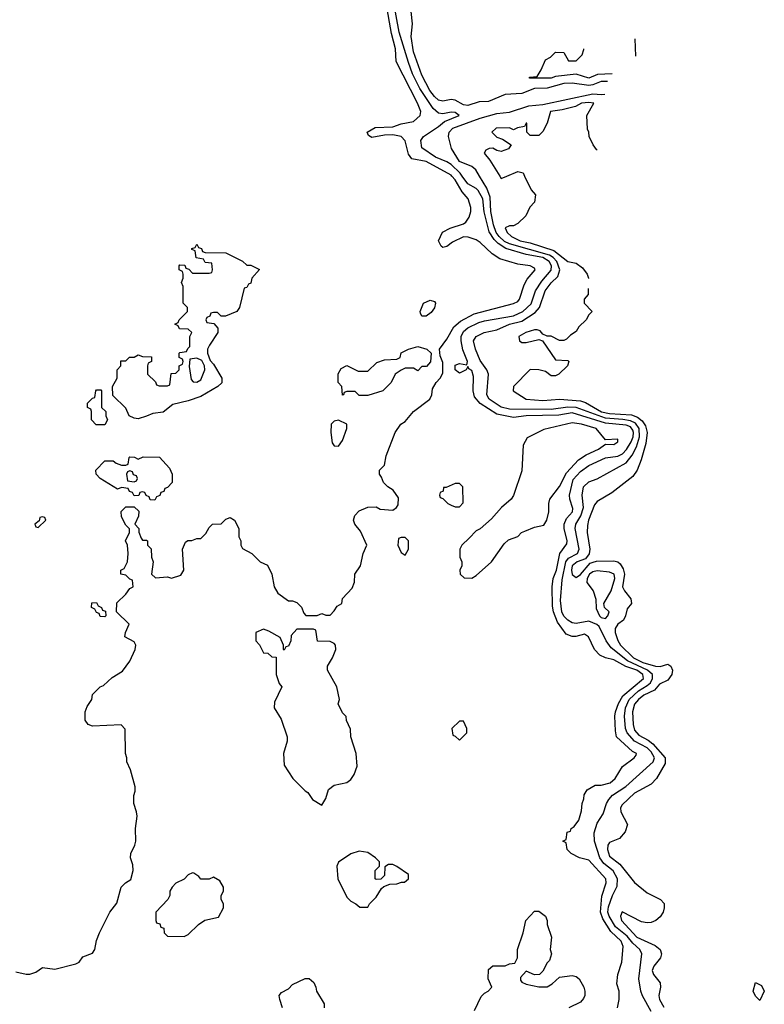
# Model space of a CAD drawing. Header units: inches. Extents: x 1793389 to 1900389, y 320802 to 470796.
# Tile 599 of 656: x 1893781 to 1897352, y 406027 to 410750. Entities that reach past the tile are written whole.
import ezdxf

# ---------------------------------------------------------------- set-up
doc = ezdxf.new("R2010")
doc.units = ezdxf.units.IN
doc.header["$MEASUREMENT"] = 0
doc.layers.add('B8490', color=7, linetype='Continuous')
doc.layers.add('B8491', color=7, linetype='Continuous')

msp = doc.modelspace()

# ---------------------------------------------------------------- linework, layer by layer
at = {"layer": 'B8490', "color": 2}
for points, elevation in [([(1893763.6, 406183.6), (1893811.6, 406171.6), (1893830, 406171.3), (1893858, 406182), (1893890, 406204.7), (1893950, 406196), (1894050, 406222), (1894066, 406230), (1894084.7, 406255.3), (1894130, 406272), (1894142, 406290), (1894150, 406334), (1894164, 406370), (1894214, 406470), (1894246.8, 406513.2), (1894268.7, 406590), (1894288, 406610), (1894314, 406626), (1894325.2, 406670), (1894324, 406696), (1894313.2, 406730), (1894314, 406750), (1894334, 406790), (1894339, 406810), (1894337.2, 406870), (1894344, 406930), (1894342, 406950), (1894328.7, 406990), (1894328.9, 407028.9), (1894335.3, 407050), (1894335.3, 407070), (1894312.7, 407152.7), (1894295.3, 407190), (1894295.3, 407210), (1894288.9, 407231.1), (1894287.3, 407347.3), (1894267.3, 407367.3), (1894130, 407362), (1894110, 407368.7), (1894095.3, 407390), (1894095.3, 407430), (1894104.7, 407455.3), (1894128, 407490), (1894130, 407514), (1894168, 407550), (1894184, 407556), (1894224.7, 407595.3), (1894274.6, 407625.4), (1894310, 407674), (1894335.3, 407730), (1894338, 407750), (1894330, 407766), (1894286, 407790), (1894288, 407810), (1894306, 407850), (1894246, 407910), (1894247.3, 407952.7), (1894290, 407994), (1894310, 408022), (1894326, 408030), (1894322, 408062), (1894310, 408066), (1894290, 408086), (1894266, 408090), (1894266, 408110), (1894282, 408118), (1894298, 408150), (1894302, 408190), (1894298, 408230), (1894288.7, 408250), (1894308, 408290), (1894307.3, 408307.3), (1894290, 408326), (1894270, 408366), (1894268.4, 408391.6), (1894290, 408414), (1894330, 408414), (1894352.7, 408392.7), (1894351.6, 408368.4), (1894334, 408330), (1894352, 408310), (1894352.7, 408292.7), (1894363.6, 408263.6), (1894370, 408254), (1894390, 408254), (1894394, 408250), (1894394, 408230), (1894411.6, 408211.6), (1894412.7, 408172.7), (1894422, 408150), (1894414, 408090), (1894432.7, 408072.7), (1894490, 408078), (1894510, 408071.3), (1894554.6, 408085.4), (1894568.7, 408110), (1894562, 408210), (1894576.4, 408243.6), (1894588.4, 408251.6), (1894607.3, 408252.7), (1894630, 408262), (1894650, 408262), (1894674.6, 408285.4), (1894690, 408314), (1894706, 408330), (1894747.3, 408332.7), (1894770, 408354), (1894790, 408362), (1894812, 408350), (1894832, 408310), (1894832, 408270), (1894842, 408250), (1894842, 408230), (1894850, 408214), (1894894, 408190), (1894934, 408150), (1894970, 408134), (1894991.1, 408091.1), (1895001, 408030), (1895019.8, 407999.8), (1895070, 407962), (1895090, 407962), (1895110, 407954), (1895132.7, 407932.7), (1895143.6, 407903.6), (1895152.7, 407892.7), (1895207.3, 407892.7), (1895230, 407902), (1895250, 407894), (1895270, 407894), (1895290, 407914), (1895303.1, 407936.9), (1895326, 407950), (1895330, 407974), (1895376.4, 408023.6), (1895387.3, 408052.7), (1895388.7, 408090), (1895415.3, 408130), (1895428.7, 408190), (1895446, 408230), (1895416.4, 408296.4), (1895388, 408330), (1895382, 408350), (1895388.4, 408371.6), (1895410, 408394), (1895450, 408412), (1895490, 408414), (1895510, 408402), (1895570, 408398), (1895588, 408410), (1895596.5, 408423.5), (1895597.2, 408457.2), (1895572.9, 408492.9), (1895546, 408510), (1895526, 408530), (1895516.4, 408556.4), (1895506, 408570), (1895506, 408590), (1895530, 408614), (1895538, 408658), (1895582, 408770), (1895609.3, 408810.7), (1895630, 408822), (1895670, 408871.3), (1895748, 408930), (1895758, 408950), (1895760.4, 408979.6), (1895778, 409010), (1895798, 409030), (1895810, 409054), (1895810, 409106), (1895797.2, 409137.2), (1895794, 409170), (1895830, 409218), (1895862.8, 409277.2), (1895895.6, 409304.4), (1895961.3, 409338.7), (1896150, 409388.2), (1896170, 409398.8), (1896178, 409410), (1896201.2, 409478.8), (1896214.8, 409505.2), (1896253.2, 409550), (1896250, 409558), (1896230, 409568.7), (1896170, 409577.2), (1896083.6, 409603.6), (1896047.2, 409627.2), (1895990, 409681.2), (1895970, 409694), (1895932.7, 409707.3), (1895910, 409708), (1895856.9, 409683.1), (1895830, 409662), (1895810, 409658), (1895803.1, 409663.1), (1895789, 409690), (1895808.9, 409731.1), (1895846, 409750), (1895908.9, 409771.1), (1895920.4, 409779.6), (1895936.5, 409803.5), (1895944, 409830), (1895944, 409850), (1895932.7, 409890), (1895903.7, 409923.7), (1895870, 409982.7), (1895853.5, 410000)], 218), ([(1896648.7, 406010), (1896655.3, 406050), (1896655.3, 406090), (1896645.2, 406125.2), (1896649.3, 406170), (1896669.3, 406230), (1896675.3, 406304.7), (1896666.3, 406330), (1896616.2, 406376.2), (1896578.2, 406438.1), (1896566.9, 406470), (1896573.6, 406546.4), (1896593, 406610), (1896591.5, 406630), (1896510, 406719.3), (1896466, 406730), (1896426, 406750), (1896406, 406770), (1896402, 406802), (1896386, 406810), (1896402, 406818), (1896407.3, 406852.7), (1896422, 406858), (1896426, 406870), (1896440.4, 406879.6), (1896462, 406910), (1896475.3, 406955.3), (1896478, 406990), (1896487.3, 407012.7), (1896488.4, 407031.6), (1896503.1, 407056.9), (1896541.2, 407078.8), (1896570, 407078.8), (1896613.2, 407090), (1896637.2, 407110), (1896672.7, 407167.3), (1896728.7, 407210), (1896737.2, 407222.8), (1896739, 407230), (1896720.5, 407240.5), (1896644, 407310), (1896638.4, 407338.4), (1896635.8, 407410), (1896638.3, 407430), (1896653.1, 407470), (1896673.5, 407506.5), (1896772.6, 407590), (1896769.7, 407610), (1896740.5, 407630), (1896687.7, 407647.7), (1896630, 407680.4), (1896589.7, 407689.7), (1896562.7, 407702.7), (1896538.4, 407730), (1896509.6, 407789.6), (1896490, 407802.9), (1896448.9, 407791.1), (1896430, 407791), (1896402.5, 407802.5), (1896360.9, 407860.9), (1896341.1, 407910), (1896336.8, 407936.8), (1896334.5, 408030), (1896339.7, 408070), (1896354.8, 408110), (1896370.8, 408189.2), (1896404.4, 408235.6), (1896406.3, 408250), (1896392.2, 408310), (1896392.4, 408330), (1896403, 408357), (1896431.5, 408390), (1896434.2, 408405.8), (1896418.7, 408450), (1896417.4, 408470), (1896435.8, 408544.2), (1896470, 408583.1), (1896510, 408611.6), (1896590, 408648.9), (1896650, 408656.5), (1896672.6, 408667.4), (1896691.8, 408688.2), (1896714, 408726), (1896722.9, 408750), (1896725.5, 408770), (1896721.4, 408781.4), (1896710, 408796.8), (1896690, 408804.8), (1896590, 408815.2), (1896430, 408864), (1896367.2, 408852.8), (1896209.5, 408850.6), (1896150, 408842), (1896070, 408858), (1895989.8, 408909.8), (1895961.7, 408941.7), (1895955.6, 408970), (1895958, 409038), (1895950, 409068), (1895935.3, 409075.3), (1895930, 409086), (1895922, 409070), (1895890, 409055.1), (1895869.7, 409070), (1895870, 409093.4), (1895890, 409100.7), (1895926, 409094), (1895928.7, 409110), (1895905.9, 409165.9), (1895897.7, 409210), (1895898.5, 409230), (1895910, 409254.9), (1895930, 409272.4), (1895982.3, 409297.7), (1896010, 409306.2), (1896150, 409329.3), (1896194.3, 409350), (1896233.5, 409386.5), (1896254.2, 409450), (1896284.5, 409495.5), (1896330.6, 409549.4), (1896331.7, 409570), (1896320.4, 409590), (1896290, 409608.9), (1896210, 409623.4), (1896112.2, 409652.2), (1896075.8, 409675.8), (1896056.3, 409696.3), (1896032.9, 409732.9), (1896009, 409829), (1896002.8, 409890), (1895980.5, 409930), (1895970, 409940.5), (1895930, 409962.6), (1895902.7, 410000)], 214), ([(1896810, 405992.7), (1896767.7, 406067.7), (1896759.7, 406090), (1896749.7, 406150), (1896764.2, 406270), (1896755.1, 406290), (1896721.3, 406321.3), (1896694.4, 406354.4), (1896638.8, 406398.8), (1896608.2, 406450), (1896602.3, 406470), (1896605.5, 406494.5), (1896623.5, 406550), (1896646, 406594), (1896648.5, 406630), (1896627.4, 406667.4), (1896583, 406703), (1896562.8, 406730), (1896537.6, 406810), (1896535.8, 406850), (1896550, 406896), (1896579.3, 406940.7), (1896594.5, 406990), (1896607, 407010), (1896624.5, 407030), (1896687.9, 407072.1), (1896819.1, 407190), (1896825.1, 407210), (1896810, 407238.5), (1896790, 407256.8), (1896729.3, 407289.3), (1896693.6, 407330), (1896686.2, 407350), (1896681.6, 407410), (1896686.2, 407450), (1896703.5, 407490), (1896748.4, 407531.6), (1896790, 407555.9), (1896805.6, 407570), (1896816.1, 407590), (1896816.4, 407610), (1896792.6, 407630), (1896695.5, 407675.5), (1896617.5, 407737.5), (1896593, 407770), (1896560.2, 407840.2), (1896549.5, 407849.5), (1896510, 407864.5), (1896450, 407853.3), (1896430, 407856.9), (1896410, 407869.7), (1896390, 407888.3), (1896380.3, 407910), (1896375.3, 407964.7), (1896383.3, 408063.3), (1896400.3, 408150), (1896412.7, 408167.3), (1896455.8, 408190), (1896464.4, 408210), (1896444.4, 408310), (1896448.3, 408330), (1896472.8, 408370), (1896485.6, 408410), (1896478.9, 408470), (1896484.5, 408510), (1896510, 408533.4), (1896550, 408547.7), (1896690, 408623.8), (1896719.1, 408660.9), (1896738.9, 408701.1), (1896752.8, 408750), (1896751.3, 408790), (1896734, 408814), (1896710, 408825.5), (1896673, 408833), (1896590, 408838), (1896450.5, 408890.5), (1896410, 408891.3), (1896330, 408880.6), (1896130, 408881.2), (1896090, 408890.9), (1896032.8, 408930), (1896021.7, 408950), (1896029.7, 409050), (1896022, 409070), (1895990, 409115.1), (1895966.3, 409170), (1895958, 409210), (1895970, 409230.5), (1896008.7, 409250), (1896070, 409262.4), (1896130, 409289.1), (1896190, 409304.4), (1896253.8, 409346.2), (1896273.5, 409370), (1896301, 409450), (1896330, 409488.4), (1896362.4, 409517.6), (1896372.1, 409550), (1896357.3, 409590), (1896338.8, 409610), (1896321.2, 409621.2), (1896130, 409674.7), (1896105.7, 409685.7), (1896080.2, 409710), (1896066.2, 409730), (1896053.2, 409766.8), (1896040.7, 409830), (1896038, 409898), (1896021.7, 409941.7), (1895986.9, 410000)], 210), ([(1896083.1, 410000), (1896090, 409988.7), (1896117.2, 410000)], 206), ([(1896202.4, 410000), (1896234, 409934), (1896255.3, 409910), (1896250, 409874), (1896228.4, 409851.6), (1896208, 409810), (1896170, 409772), (1896150, 409762), (1896130, 409762), (1896110, 409752), (1896119, 409730), (1896139, 409710), (1896181.2, 409690), (1896230, 409680.5), (1896343.4, 409643.4), (1896410, 409589.6), (1896450, 409582.7), (1896480.2, 409560.2), (1896502, 409530), (1896508.7, 409510), (1896508.6, 409508.7)], 206), ([(1896507.8, 409460), (1896507.3, 409432.7), (1896488, 409410), (1896488, 409390), (1896526, 409350), (1896510, 409334), (1896498, 409310), (1896463.1, 409276.9), (1896450, 409254), (1896423.1, 409236.9), (1896403.1, 409216.9), (1896390, 409211.3), (1896370, 409211.3), (1896330, 409231.3), (1896310, 409232), (1896290, 409242), (1896277.3, 409257.3), (1896262, 409262), (1896250, 409262.8), (1896208, 409250), (1896175.3, 409230), (1896178, 409210), (1896190, 409202), (1896210, 409201.2), (1896270, 409215.3), (1896289, 409209), (1896350, 409118), (1896410, 409115.3), (1896414, 409110), (1896408, 409090), (1896366, 409050), (1896350, 409042), (1896330, 409042), (1896302, 409062), (1896271.1, 409071.1), (1896230, 409072), (1896148.7, 408990), (1896148, 408970), (1896210, 408929.6), (1896290, 408924.2), (1896370.3, 408929.7), (1896470, 408922), (1896493.9, 408913.9), (1896571.2, 408868.8), (1896610, 408861.5), (1896714.4, 408854.4), (1896743.5, 408843.5), (1896765.9, 408825.9), (1896782.2, 408802.2), (1896789.7, 408770.3), (1896783.3, 408716.7), (1896761.8, 408638.2), (1896743, 408590), (1896721.4, 408558.5), (1896620.1, 408479.9), (1896550, 408439.1), (1896537.7, 408422.3), (1896508.4, 408350), (1896504.4, 408324.4), (1896503, 408290), (1896515.4, 408210), (1896512.7, 408187.3), (1896495.2, 408164.8), (1896454.5, 408150), (1896430, 408130.3), (1896426.8, 408110), (1896430, 408089.2), (1896450, 408074), (1896470, 408089.7), (1896517.2, 408142.8), (1896531.3, 408148.7), (1896547.1, 408152.9), (1896630, 408154.3), (1896650, 408149.7), (1896660.6, 408140.6), (1896675.8, 408115.8), (1896682.2, 408090), (1896671.6, 408030), (1896681.6, 408010), (1896711.5, 407971.5), (1896715.1, 407950), (1896695.1, 407924.9), (1896686.3, 407890), (1896676.2, 407870), (1896649.7, 407850), (1896637.4, 407830), (1896637.4, 407810), (1896650, 407772.7), (1896663.1, 407750), (1896725.1, 407690), (1896770, 407666.4), (1896830, 407648.8), (1896852.3, 407647.7), (1896890, 407658.7), (1896903.7, 407650), (1896911.5, 407630), (1896908.2, 407610), (1896890, 407581.6), (1896850, 407562.4), (1896825.2, 407534.8), (1896773.6, 407510), (1896748.4, 407490), (1896730, 407467.7), (1896719.7, 407430), (1896722.7, 407370), (1896730, 407342), (1896750, 407318), (1896794.9, 407294.9), (1896817.3, 407277.3), (1896876.2, 407210), (1896877.1, 407182.9), (1896834.5, 407110), (1896810, 407084), (1896730, 407039.5), (1896670, 406984.9), (1896662, 406970), (1896664, 406950), (1896695.3, 406890), (1896684.8, 406855.2), (1896658, 406822), (1896610, 406802.8), (1896600.9, 406790), (1896599.6, 406770), (1896610, 406738), (1896659.6, 406699.6), (1896730, 406612.3), (1896790, 406562.7), (1896854, 406530), (1896871.7, 406511.7), (1896872.3, 406490), (1896867, 406470), (1896852.6, 406447.4), (1896831.1, 406428.9), (1896810, 406420.3), (1896790, 406418), (1896763.2, 406423.2), (1896670, 406470.8), (1896662.7, 406450), (1896667.8, 406430), (1896741.3, 406350), (1896829.2, 406310), (1896852.3, 406290), (1896859.5, 406270), (1896854.5, 406250), (1896821.6, 406210), (1896814, 406190), (1896820.9, 406170), (1896852.3, 406130), (1896854.5, 406110), (1896846.3, 406070), (1896849.7, 406050), (1896870, 406014.5)], 206), ([(1895961.5, 405998.5), (1895994.8, 406065.2), (1896010, 406081), (1896028, 406090), (1896046, 406110), (1896028, 406150), (1896030, 406194), (1896050, 406212), (1896110, 406212), (1896130, 406222), (1896155.3, 406224.7), (1896168, 406250), (1896168.7, 406290), (1896195.3, 406370), (1896208.7, 406430), (1896250, 406474), (1896270, 406474), (1896302, 406450), (1896311.3, 406430), (1896311.3, 406410), (1896330.8, 406350), (1896324.7, 406290), (1896331.1, 406268.9), (1896322, 406238), (1896310, 406226), (1896290, 406186), (1896274, 406170), (1896250, 406168), (1896210, 406186), (1896183.6, 406156.4), (1896183.6, 406143.6), (1896190, 406134), (1896210, 406124.7), (1896270, 406112), (1896310, 406112), (1896334.6, 406125.4), (1896370, 406158), (1896430, 406166), (1896450, 406161), (1896464.7, 406150), (1896486, 406110), (1896491, 406090), (1896491.3, 406070), (1896485.4, 406054.6), (1896470, 406038), (1896414, 406010)], 214), ([(1895042, 406010), (1895028, 406050), (1895026, 406070), (1895036.4, 406083.6), (1895070, 406102), (1895090, 406122), (1895150, 406152), (1895170, 406152), (1895191.6, 406131.6), (1895202, 406110), (1895204.7, 406090), (1895242, 406030), (1895242, 406010)], 214)]:
    msp.add_lwpolyline(points, dxfattribs=dict(at, elevation=elevation))
for points, elevation in [([(1894870, 409572), (1894890, 409572), (1894931.1, 409551.1), (1894894, 409510), (1894890, 409486), (1894878, 409482), (1894870, 409466), (1894858, 409462), (1894836, 409370), (1894822, 409350), (1894768.4, 409328.4), (1894748, 409328), (1894730, 409346), (1894710, 409346), (1894698, 409342), (1894692.7, 409327.3), (1894678, 409322), (1894674, 409310), (1894678, 409298), (1894712.7, 409292.7), (1894731, 409271), (1894731, 409250), (1894690.8, 409189.2), (1894682, 409170), (1894682, 409150), (1894694.8, 409114.8), (1894710, 409098), (1894751, 409030), (1894750, 409008.7), (1894731.3, 408990), (1894650, 408942), (1894590, 408922), (1894515.3, 408904.7), (1894470, 408868), (1894419.6, 408860.4), (1894390, 408848.7), (1894350, 408835.3), (1894330, 408838), (1894306, 408850), (1894290, 408886), (1894227.3, 408947.3), (1894226, 408990), (1894248, 409030), (1894248, 409070), (1894266, 409090), (1894266, 409114), (1894290, 409114), (1894308, 409132), (1894330, 409132), (1894350, 409142), (1894370, 409134), (1894412.7, 409132.7), (1894414, 409110), (1894398, 409102), (1894394, 409090), (1894394, 409050), (1894432.7, 409012.7), (1894438, 408998), (1894450, 408994), (1894490, 408994), (1894502, 408998), (1894507.3, 409052.7), (1894530, 409054), (1894546, 409070), (1894546, 409090), (1894562, 409098), (1894566, 409110), (1894562, 409122), (1894546, 409130), (1894546, 409150), (1894550, 409154), (1894582, 409158), (1894587.3, 409172.7), (1894598, 409182), (1894598, 409230), (1894606, 409250), (1894590, 409266), (1894547.3, 409267.3), (1894542, 409282), (1894526, 409290), (1894542, 409298), (1894546, 409310), (1894586, 409350), (1894586, 409370), (1894566, 409390), (1894566, 409470), (1894558, 409490), (1894566, 409510), (1894566, 409530), (1894562, 409542), (1894546, 409550), (1894546, 409570), (1894550, 409574), (1894572.7, 409572.7), (1894578, 409558), (1894592.7, 409552.7), (1894610, 409534), (1894690, 409534), (1894702, 409538), (1894706, 409550), (1894702, 409582), (1894670, 409586), (1894662, 409602), (1894627.3, 409607.3), (1894622, 409642), (1894607.3, 409647.3), (1894607.3, 409652.7), (1894622, 409658), (1894630, 409674), (1894638, 409658), (1894652.7, 409652.7), (1894658, 409638), (1894670, 409634), (1894770, 409632), (1894850, 409592)], 218), ([(1895710, 409328), (1895703.1, 409343.1), (1895702, 409350), (1895718, 409390), (1895750, 409404.7), (1895770, 409398), (1895774.8, 409390), (1895770, 409368), (1895754.4, 409345.6), (1895730, 409328)], 218), ([(1895690, 409066), (1895670, 409078), (1895630, 409078), (1895610, 409069), (1895582, 409050), (1895562, 409010), (1895522, 408970), (1895450, 408948), (1895410, 408948), (1895390, 408966), (1895350, 408966), (1895338, 408962), (1895334, 408950), (1895328.9, 408948.9), (1895326, 408990), (1895308.7, 409010), (1895308.9, 409051.1), (1895323.1, 409076.9), (1895350, 409090.8), (1895404.7, 409064.7), (1895450, 409064.7), (1895494.6, 409105.4), (1895530, 409118), (1895590, 409122), (1895606, 409130), (1895610, 409152), (1895646, 409170), (1895690, 409182), (1895734, 409170), (1895754, 409150), (1895751.6, 409108.4), (1895732.7, 409087.3), (1895710, 409086)], 218), ([(1894630, 409126), (1894598, 409122), (1894594, 409086), (1894603.6, 409023.6), (1894612.7, 409012.7), (1894630, 409012), (1894650, 409022), (1894668.7, 409070), (1894668, 409090), (1894655.3, 409115.3)], 218), ([(1894190, 408806), (1894147.3, 408807.3), (1894126, 408830), (1894126, 408870), (1894122, 408882), (1894106, 408890), (1894106, 408910), (1894130, 408934), (1894142, 408938), (1894146, 408970), (1894150, 408974), (1894170, 408974), (1894174, 408970), (1894174, 408890), (1894194, 408870), (1894194, 408850), (1894202, 408830)], 218), ([(1895310, 408829.6), (1895290, 408824.5), (1895275.5, 408810), (1895273, 408770), (1895280.4, 408720.4), (1895290, 408706.8), (1895310, 408704.9), (1895330, 408731.3), (1895349.5, 408790), (1895349.4, 408810)], 222), ([(1896430, 408815.6), (1896295.3, 408784.7), (1896215.3, 408744.7), (1896196, 408710), (1896190, 408586), (1896150, 408468), (1896138, 408450), (1896092, 408410), (1896043.6, 408356.4), (1895990, 408308), (1895970, 408298), (1895936, 408264), (1895902, 408230), (1895892, 408210), (1895891.6, 408171.6), (1895902, 408150), (1895902, 408130), (1895892, 408110), (1895894, 408090), (1895912.7, 408072.7), (1895950, 408072), (1895970, 408084.7), (1896044, 408150), (1896104.7, 408235.3), (1896124.7, 408255.3), (1896170, 408272), (1896188, 408290), (1896203.2, 408296.8), (1896250, 408316), (1896294.6, 408325.4), (1896308.7, 408350), (1896319, 408390), (1896319, 408430), (1896324, 408450), (1896370, 408510.8), (1896403.5, 408576.5), (1896461.4, 408638.6), (1896497.5, 408662.5), (1896557.2, 408690), (1896590, 408714), (1896630, 408712), (1896650, 408724.7), (1896650, 408738), (1896590, 408735.3), (1896546, 408790), (1896475.3, 408810)], 218), ([(1894350, 408642), (1894372.7, 408652.7), (1894451.6, 408651.6), (1894499.6, 408599.6), (1894512, 408570), (1894512, 408530), (1894490, 408506), (1894478, 408502), (1894472.7, 408487.3), (1894458, 408482), (1894452.7, 408467.3), (1894438, 408462), (1894430, 408446), (1894407.3, 408447.3), (1894402, 408462), (1894387.3, 408467.3), (1894382, 408482), (1894370, 408486), (1894358, 408482), (1894352.7, 408467.3), (1894330, 408466), (1894322, 408482), (1894307.3, 408487.3), (1894302, 408502), (1894270, 408506), (1894250, 408498), (1894168, 408550), (1894148, 408570), (1894146, 408590), (1894190, 408634), (1894230, 408634), (1894243.6, 408623.6), (1894270, 408614), (1894290, 408614), (1894302, 408618), (1894306, 408650), (1894310, 408654), (1894331.6, 408651.6)], 218), ([(1894310, 408586), (1894298, 408582), (1894294, 408570), (1894298, 408538), (1894330, 408534), (1894342, 408538), (1894346, 408550), (1894342, 408562), (1894327.3, 408567.3), (1894322, 408582)], 218), ([(1895890, 408526), (1895870, 408526), (1895826, 408506), (1895814, 408506), (1895811.6, 408488.4), (1895798, 408482), (1895794, 408470), (1895798, 408458), (1895810, 408454), (1895834, 408430), (1895850, 408422), (1895870, 408414), (1895890, 408414), (1895907.3, 408432.7), (1895906, 408510)], 218), ([(1893890, 408366), (1893878, 408362), (1893874, 408346), (1893854, 408330), (1893858, 408318), (1893870, 408314), (1893906, 408350), (1893902, 408362)], 222), ([(1895630, 408266), (1895610, 408266), (1895598, 408262), (1895594, 408230), (1895610, 408194), (1895630, 408182), (1895646, 408210), (1895646, 408250)], 218), ([(1896550, 408107.1), (1896530, 408101.5), (1896513.7, 408090), (1896502, 408070), (1896501.3, 408050), (1896530.7, 408010), (1896544, 407970), (1896546, 407926), (1896562, 407890), (1896570, 407882), (1896590, 407878), (1896602, 407890), (1896608, 407910), (1896586, 407930), (1896582, 407950), (1896617.6, 408010), (1896635.6, 408070), (1896632.8, 408090), (1896610, 408100.5)], 210), ([(1894190, 407886), (1894167.3, 407887.3), (1894162, 407902), (1894150, 407906), (1894142, 407922), (1894126, 407930), (1894127.3, 407952.7), (1894150, 407954), (1894158, 407938), (1894174, 407930), (1894178, 407918), (1894192.7, 407912.7), (1894194, 407890)], 218), ([(1895190, 407826), (1895110, 407826), (1895083.6, 407796.4), (1895082, 407770), (1895070, 407746), (1895058, 407742), (1895050, 407726), (1895046, 407730), (1895046, 407750), (1895030, 407786), (1894976.4, 407816.4), (1894950, 407826), (1894914, 407810), (1894914, 407770), (1894931.6, 407751.6), (1894950, 407714), (1894971.6, 407711.6), (1894990, 407694), (1895012, 407692), (1895011.3, 407610), (1895026, 407566), (1895038, 407550), (1895003.6, 407476.4), (1895002, 407450), (1895034.8, 407394.8), (1895064.7, 407310), (1895064.7, 407290), (1895046, 407230), (1895050, 407174), (1895091.3, 407110), (1895150, 407052), (1895163.6, 407043.6), (1895184.7, 407010), (1895230, 406982), (1895250, 407014), (1895262, 407058), (1895290, 407078), (1895350, 407091), (1895370, 407106), (1895385.2, 407130), (1895399, 407170), (1895395.3, 407230), (1895368.7, 407310), (1895367.3, 407347.3), (1895348.4, 407388.4), (1895347.3, 407407.3), (1895330, 407426), (1895308.9, 407468.9), (1895315.3, 407490), (1895302, 407550), (1895258, 407630), (1895258, 407650), (1895282, 407690), (1895298, 407730), (1895295.3, 407750), (1895290, 407758), (1895270, 407768), (1895208.7, 407768.7), (1895202, 407822)], 218), ([(1895910, 407386), (1895890, 407386), (1895854, 407350), (1895858, 407318), (1895870, 407314), (1895890, 407294), (1895926, 407330), (1895926, 407350)], 218), ([(1895410, 406762), (1895370, 406748.7), (1895310.7, 406709.3), (1895302.8, 406690), (1895306.8, 406630), (1895350, 406542), (1895370, 406522), (1895394, 406510), (1895412.7, 406492.7), (1895450, 406494), (1895458, 406510), (1895490, 406542), (1895516.4, 406583.6), (1895527.3, 406592.7), (1895556.4, 406603.6), (1895590, 406604.7), (1895612.7, 406612.7), (1895627.3, 406612.7), (1895646, 406630), (1895646, 406650), (1895590, 406688), (1895570, 406698), (1895550, 406698), (1895532.7, 406687.3), (1895530, 406646), (1895512.7, 406627.3), (1895490, 406626), (1895486, 406630), (1895486, 406670), (1895506, 406690), (1895506, 406710), (1895488, 406730), (1895450, 406755.3)], 218), ([(1894610, 406658), (1894590, 406648), (1894570, 406628), (1894530, 406608), (1894512, 406590), (1894502, 406570), (1894502, 406550), (1894492, 406530), (1894434, 406470), (1894434, 406430), (1894438, 406418), (1894452.7, 406412.7), (1894458, 406398), (1894472.7, 406392.7), (1894474, 406370), (1894490, 406354), (1894570, 406352), (1894590, 406362), (1894638, 406410), (1894669.1, 406430.9), (1894734, 406446), (1894758, 406490), (1894758, 406510), (1894748, 406530), (1894748, 406550), (1894758, 406570), (1894758, 406590), (1894740.4, 406620.4), (1894710, 406638), (1894690, 406628), (1894650, 406628), (1894640.4, 406640.4), (1894616.4, 406656.4)], 218), ([(1897330, 406046), (1897310, 406066), (1897299, 406090), (1897310, 406132), (1897338, 406118), (1897352, 406090)], 202)]:
    msp.add_lwpolyline(points, close=True, dxfattribs=dict(at, elevation=elevation))
at = {"layer": 'B8491', "color": 2}
for points, elevation in [([(1895853.5, 410000), (1895850, 410003.7), (1895730, 410069.4), (1895662.3, 410082.3), (1895645.8, 410105.8), (1895630, 410169), (1895610, 410189.2), (1895570, 410197.2), (1895530, 410196), (1895470, 410185.2), (1895454.6, 410194.6), (1895448, 410210), (1895486.5, 410233.5), (1895570, 410236.3), (1895610, 410250.5), (1895670, 410262.4), (1895702, 410290), (1895705.1, 410310), (1895689.6, 410350), (1895587.3, 410550), (1895583.5, 410610), (1895564.2, 410684.2), (1895539.3, 410830)], 218), ([(1895902.7, 410000), (1895893.1, 410013.1), (1895850, 410055.5), (1895830, 410068.9), (1895775.6, 410090), (1895710, 410135.3), (1895704.5, 410170), (1895718, 410190), (1895790, 410237.1), (1895818.6, 410261.4), (1895889, 410290), (1895870, 410305.2), (1895850, 410306), (1895810, 410298), (1895790, 410302.4), (1895763.3, 410323.3), (1895700, 410420), (1895664.8, 410490), (1895645.2, 410545.2), (1895600.3, 410690), (1895575.3, 410830)], 214), ([(1896600.5, 410453.9), (1896570, 410452.8), (1896530, 410437.3), (1896510, 410435), (1896430, 410445.9), (1896390, 410444.7), (1896310, 410422.2), (1896250, 410419.9), (1896190, 410396.2), (1896110, 410390.7), (1896030, 410358), (1895984.5, 410355.5), (1895930, 410338.2), (1895910, 410340.9), (1895870, 410364.7), (1895850, 410368), (1895810, 410359.6), (1895790, 410364.2), (1895770, 410381.6), (1895747.4, 410410), (1895710, 410484.5), (1895670, 410595.3), (1895659.3, 410670), (1895665.2, 410730), (1895658, 410790)], 210), ([(1896731.5, 410657.6), (1896733.9, 410575.3)], 206), ([(1896623, 410489.6), (1896552.6, 410487.4), (1896510, 410469.8), (1896450, 410489.4), (1896350, 410477.2), (1896329.6, 410469.7), (1896226, 410470), (1896226, 410474), (1896262, 410478), (1896282, 410510), (1896302, 410558), (1896326, 410570), (1896350, 410594), (1896390, 410592), (1896412.7, 410552.7), (1896450, 410552), (1896478, 410582), (1896487.3, 410607.3), (1896487.3, 410610.8)], 206), ([(1895986.9, 410000), (1895969, 410030), (1895950, 410045.2), (1895889.7, 410070), (1895852.7, 410132.7), (1895837.4, 410190), (1895840.5, 410210), (1895857.6, 410230), (1895990, 410277.1), (1896070, 410299.7), (1896130, 410305.8), (1896222.7, 410337.3), (1896290, 410343.7), (1896530, 410394.9), (1896571.1, 410391.1), (1896586.7, 410393.3)], 210), ([(1896551.1, 410124.3), (1896547.1, 410127.1), (1896531.3, 410150), (1896512, 410190), (1896511.1, 410211.1), (1896504.7, 410224.7), (1896501, 410290), (1896534, 410350), (1896510, 410353.1), (1896475.3, 410350), (1896446.5, 410333.5), (1896382.7, 410317.3), (1896326, 410310), (1896310, 410254), (1896290, 410214), (1896270, 410194), (1896230, 410194), (1896214, 410210), (1896214, 410254), (1896210, 410254), (1896202, 410238), (1896168.4, 410231.6), (1896150, 410222), (1896130, 410232), (1896066, 410230), (1896046, 410210), (1896070, 410186), (1896096.4, 410176.4), (1896138, 410150), (1896126, 410130), (1896090, 410118), (1896070, 410122), (1896050, 410134), (1896032.7, 410132.7), (1896016.4, 410123.6), (1896009.2, 410110), (1896036.5, 410076.5), (1896083.1, 410000)], 206), ([(1896117.2, 410000), (1896170, 410022), (1896195.1, 410015.1), (1896202.4, 410000)], 206)]:
    msp.add_lwpolyline(points, dxfattribs=dict(at, elevation=elevation))

doc.saveas('drawing.dxf')
